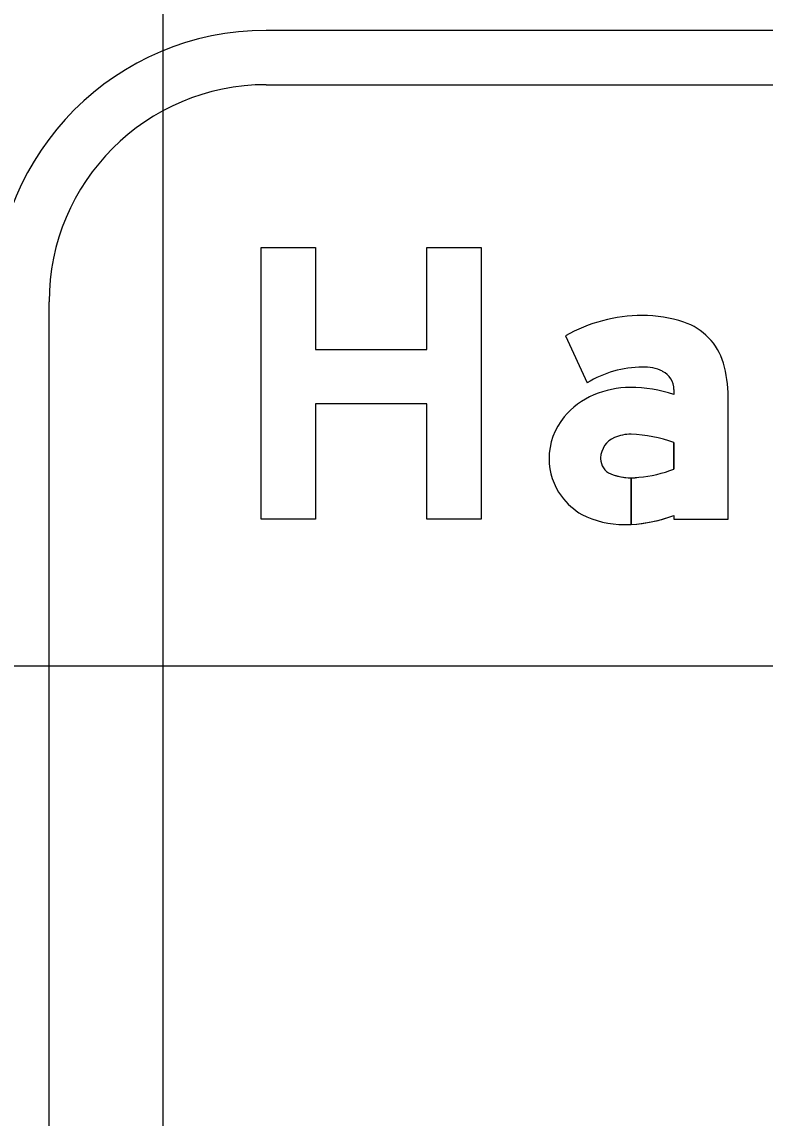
# Model space of a CAD drawing. Extents: x 2193008 to 2198143, y 1236112 to 1237864.
# Drawn here: x 2194928.427 to 2194930.706, y 1237209.72 to 1237213.08 of the extents above; entities that cross this region are included whole.
import ezdxf

# ---------------------------------------------------------------- set-up
doc = ezdxf.new("R2010")
doc.units = 0
for name, color, linetype in [('GSBWFILL', 7, 'Continuous'), ('GSCOLORFILL', 7, 'Continuous'), ('GSOUTLINE', 7, 'Continuous'), ('M-ROADS', 7, 'Continuous')]:
    doc.layers.add(name, color=color, linetype=linetype)

msp = doc.modelspace()

# ---------------------------------------------------------------- linework, layer by layer
at = {"layer": 'GSBWFILL'}
msp.add_lwpolyline([(2194929.8351, 1237211.556), (2194929.6686, 1237211.556), (2194929.6686, 1237211.9092), (2194929.3273, 1237211.9092), (2194929.3273, 1237211.556), (2194929.1608, 1237211.556), (2194929.1608, 1237212.3885), (2194929.3273, 1237212.3885), (2194929.3273, 1237212.0757), (2194929.6686, 1237212.0757), (2194929.6686, 1237212.3885), (2194929.8351, 1237212.3885)], close=True, dxfattribs=at)
for points in [[(2194930.0933, 1237212.1179), (2194930.1602, 1237211.9736)], [(2194930.4262, 1237211.9533), (2194930.4262, 1237211.938)], [(2194930.4262, 1237211.5677), (2194930.4262, 1237211.556), (2194930.5927, 1237211.556), (2194930.5927, 1237211.9317)], [(2194930.4262, 1237211.7906), (2194930.4262, 1237211.7097)], [(2194930.2951, 1237211.5399), (2194930.2951, 1237211.6828)], [(2194930.2951, 1237211.6828), (2194930.2951, 1237211.5399)]]:
    msp.add_lwpolyline(points, dxfattribs=at)
for centre, major_axis, start_param, end_param in [((2194930.3295, 1237211.7032), (0, 0.4772), 0, 0.517719), ((2194930.3295, 1237211.7729), (0, 0.4075), 5.96613, 6.283185), ((2194930.3981, 1237211.9821), (0, 0.1873), 4.997165, 5.96613), ((2194930.2258, 1237211.9317), (0, 0.3669), 4.712389, 4.997165), ((2194930.3295, 1237211.7032), (0, 0.319), 0, 0.559495), ((2194930.3355, 1237211.8963), (0, 0.1261), 5.822746, 6.330435), ((2194930.3638, 1237211.9533), (0, 0.0624), 4.712389, 5.822746), ((2194930.2731, 1237211.7168), (0, 0.2387), 0.399285, 0.87593), ((2194930.2927, 1237211.6743), (0, 0.2855), 0, 0.404512), ((2194930.2927, 1237211.5394), (0, 0.4203), 5.959871, 6.283185), ((2194930.2438, 1237211.7412), (0, 0.2005), 0.87593, 1.570796), ((2194930.2722, 1237211.7414), (0, 0.0708), 0.408547, 1.530785), ((2194930.2919, 1237211.6959), (0, 0.1204), 6.259455, 6.691732), ((2194930.2832, 1237211.4071), (0, 0.4093), 5.926185, 6.254823), ((2194930.2349, 1237211.7412), (0, 0.1916), 1.570796, 2.21394), ((2194930.2768, 1237211.7412), (0, 0.0754), 1.530785, 1.570796), ((2194930.2514, 1237211.7412), (0, 0.0499), 1.570796, 2.757027), ((2194930.2854, 1237212.0678), (0, 0.3848), 3.228562, 3.516221), ((2194930.2951, 1237211.8493), (0, 0.1665), 2.757027, 3.141593), ((2194930.2951, 1237211.8493), (0, 0.1665), 3.141843, 3.28451), ((2194930.2519, 1237211.754), (0, 0.2129), 2.21394, 2.611125), ((2194930.2737, 1237211.8259), (0, 0.2865), 2.672443, 3.141593), ((2194930.2737, 1237211.9643), (0, 0.4249), 3.192057, 3.508644), ((2194930.2737, 1237211.9643), (0, 0.4249), 3.141593, 3.191959)]:
    msp.add_ellipse(centre, major_axis=major_axis, ratio=0.999993, start_param=start_param, end_param=end_param, dxfattribs=at)
at = {"layer": 'GSCOLORFILL'}
for p, q in [((2194936.0028, 1237213.0545), (2194929.1763, 1237213.0545)), ((2194929.1763, 1237212.888), (2194936.0028, 1237212.888)), ((2194928.5103, 1237207.3935), (2194928.5103, 1237212.222))]:
    msp.add_line(p, q, dxfattribs=at)
msp.add_lwpolyline([(2194929.8351, 1237211.556), (2194929.6686, 1237211.556), (2194929.6686, 1237211.9092), (2194929.3273, 1237211.9092), (2194929.3273, 1237211.556), (2194929.1608, 1237211.556), (2194929.1608, 1237212.3885), (2194929.3273, 1237212.3885), (2194929.3273, 1237212.0757), (2194929.6686, 1237212.0757), (2194929.6686, 1237212.3885), (2194929.8351, 1237212.3885)], close=True, dxfattribs=at)
for points in [[(2194930.0933, 1237212.1179), (2194930.1602, 1237211.9736)], [(2194930.4262, 1237211.9533), (2194930.4262, 1237211.938)], [(2194930.4262, 1237211.5677), (2194930.4262, 1237211.556), (2194930.5927, 1237211.556), (2194930.5927, 1237211.9317)], [(2194930.4262, 1237211.7906), (2194930.4262, 1237211.7097)], [(2194930.2951, 1237211.5399), (2194930.2951, 1237211.6828)], [(2194930.2951, 1237211.6828), (2194930.2951, 1237211.5399)]]:
    msp.add_lwpolyline(points, dxfattribs=at)
for radius in [0.8325, 0.666]:
    msp.add_arc((2194929.1763, 1237212.222), radius, 90, 180, dxfattribs=at)
for centre, major_axis, start_param, end_param in [((2194930.3295, 1237211.7032), (0, 0.4772), 0, 0.517719), ((2194930.3295, 1237211.7729), (0, 0.4075), 5.96613, 6.283185), ((2194930.3981, 1237211.9821), (0, 0.1873), 4.997165, 5.96613), ((2194930.2258, 1237211.9317), (0, 0.3669), 4.712389, 4.997165), ((2194930.3295, 1237211.7032), (0, 0.319), 0, 0.559495), ((2194930.3355, 1237211.8963), (0, 0.1261), 5.822746, 6.330435), ((2194930.3638, 1237211.9533), (0, 0.0624), 4.712389, 5.822746), ((2194930.2731, 1237211.7168), (0, 0.2387), 0.399285, 0.87593), ((2194930.2927, 1237211.6743), (0, 0.2855), 0, 0.404512), ((2194930.2927, 1237211.5394), (0, 0.4203), 5.959871, 6.283185), ((2194930.2438, 1237211.7412), (0, 0.2005), 0.87593, 1.570796), ((2194930.2722, 1237211.7414), (0, 0.0708), 0.408547, 1.530785), ((2194930.2919, 1237211.6959), (0, 0.1204), 6.259455, 6.691732), ((2194930.2832, 1237211.4071), (0, 0.4093), 5.926185, 6.254823), ((2194930.2349, 1237211.7412), (0, 0.1916), 1.570796, 2.21394), ((2194930.2768, 1237211.7412), (0, 0.0754), 1.530785, 1.570796), ((2194930.2514, 1237211.7412), (0, 0.0499), 1.570796, 2.757027), ((2194930.2854, 1237212.0678), (0, 0.3848), 3.228562, 3.516221), ((2194930.2951, 1237211.8493), (0, 0.1665), 2.757027, 3.141593), ((2194930.2951, 1237211.8493), (0, 0.1665), 3.141843, 3.28451), ((2194930.2519, 1237211.754), (0, 0.2129), 2.21394, 2.611125), ((2194930.2737, 1237211.8259), (0, 0.2865), 2.672443, 3.141593), ((2194930.2737, 1237211.9643), (0, 0.4249), 3.192057, 3.508644), ((2194930.2737, 1237211.9643), (0, 0.4249), 3.141593, 3.191959)]:
    msp.add_ellipse(centre, major_axis=major_axis, ratio=0.999993, start_param=start_param, end_param=end_param, dxfattribs=at)
at = {"layer": 'GSOUTLINE'}
msp.add_lwpolyline([(2194929.8351, 1237211.556), (2194929.6686, 1237211.556), (2194929.6686, 1237211.9092), (2194929.3273, 1237211.9092), (2194929.3273, 1237211.556), (2194929.1608, 1237211.556), (2194929.1608, 1237212.3885), (2194929.3273, 1237212.3885), (2194929.3273, 1237212.0757), (2194929.6686, 1237212.0757), (2194929.6686, 1237212.3885), (2194929.8351, 1237212.3885)], close=True, dxfattribs=at)
for points in [[(2194930.0933, 1237212.1179), (2194930.1602, 1237211.9736)], [(2194930.4262, 1237211.9533), (2194930.4262, 1237211.938)], [(2194930.4262, 1237211.5677), (2194930.4262, 1237211.556), (2194930.5927, 1237211.556), (2194930.5927, 1237211.9317)], [(2194930.4262, 1237211.7097), (2194930.4262, 1237211.7906)]]:
    msp.add_lwpolyline(points, dxfattribs=at)
for centre, major_axis, start_param, end_param in [((2194930.3295, 1237211.7032), (0, 0.4772), 6.283185, 6.800904), ((2194930.3295, 1237211.7729), (0, 0.4075), 5.96613, 6.283185), ((2194930.3981, 1237211.9821), (0, 0.1873), 4.997165, 5.96613), ((2194930.2258, 1237211.9317), (0, 0.3669), 4.712389, 4.997165), ((2194930.3295, 1237211.7032), (0, 0.319), 0, 0.559495), ((2194930.3355, 1237211.8963), (0, 0.1261), 5.822746, 6.330435), ((2194930.3638, 1237211.9533), (0, 0.0624), 4.712389, 5.822746), ((2194930.2731, 1237211.7168), (0, 0.2387), 0.399285, 0.87593), ((2194930.2927, 1237211.6743), (0, 0.2855), 0, 0.404512), ((2194930.2927, 1237211.5394), (0, 0.4203), 5.959871, 6.283185), ((2194930.2438, 1237211.7412), (0, 0.2005), 0.87593, 1.570796), ((2194930.2722, 1237211.7414), (0, 0.0708), 0.408547, 1.530785), ((2194930.2919, 1237211.6959), (0, 0.1204), 6.25958, 6.691732), ((2194930.2832, 1237211.4071), (0, 0.4093), 5.926185, 6.254787), ((2194930.2946, 1237211.81), (0, 0.00624), 6.254787, 6.25958), ((2194930.2349, 1237211.7412), (0, 0.1916), 1.570796, 2.21394), ((2194930.2768, 1237211.7412), (0, 0.0754), 1.530785, 1.570796), ((2194930.2514, 1237211.7412), (0, 0.0499), 1.570796, 2.757027), ((2194930.2854, 1237212.0678), (0, 0.3848), 3.228562, 3.516221), ((2194930.2951, 1237211.8493), (0, 0.1665), 2.757027, 3.28451), ((2194930.2519, 1237211.754), (0, 0.2129), 2.21394, 2.611125), ((2194930.2737, 1237211.8259), (0, 0.2865), 2.672443, 3.141593), ((2194930.2737, 1237211.9643), (0, 0.4249), 3.141593, 3.508644)]:
    msp.add_ellipse(centre, major_axis=major_axis, ratio=0.999993, start_param=start_param, end_param=end_param, dxfattribs=at)
at = {"layer": 'M-ROADS'}
for p, q in [((2194928.8603, 1237163.1062), (2194928.8603, 1237223.1062)), ((2194892.8603, 1237211.1062), (2195022.8603, 1237211.1062))]:
    msp.add_line(p, q, dxfattribs=at)

doc.saveas('drawing.dxf')
